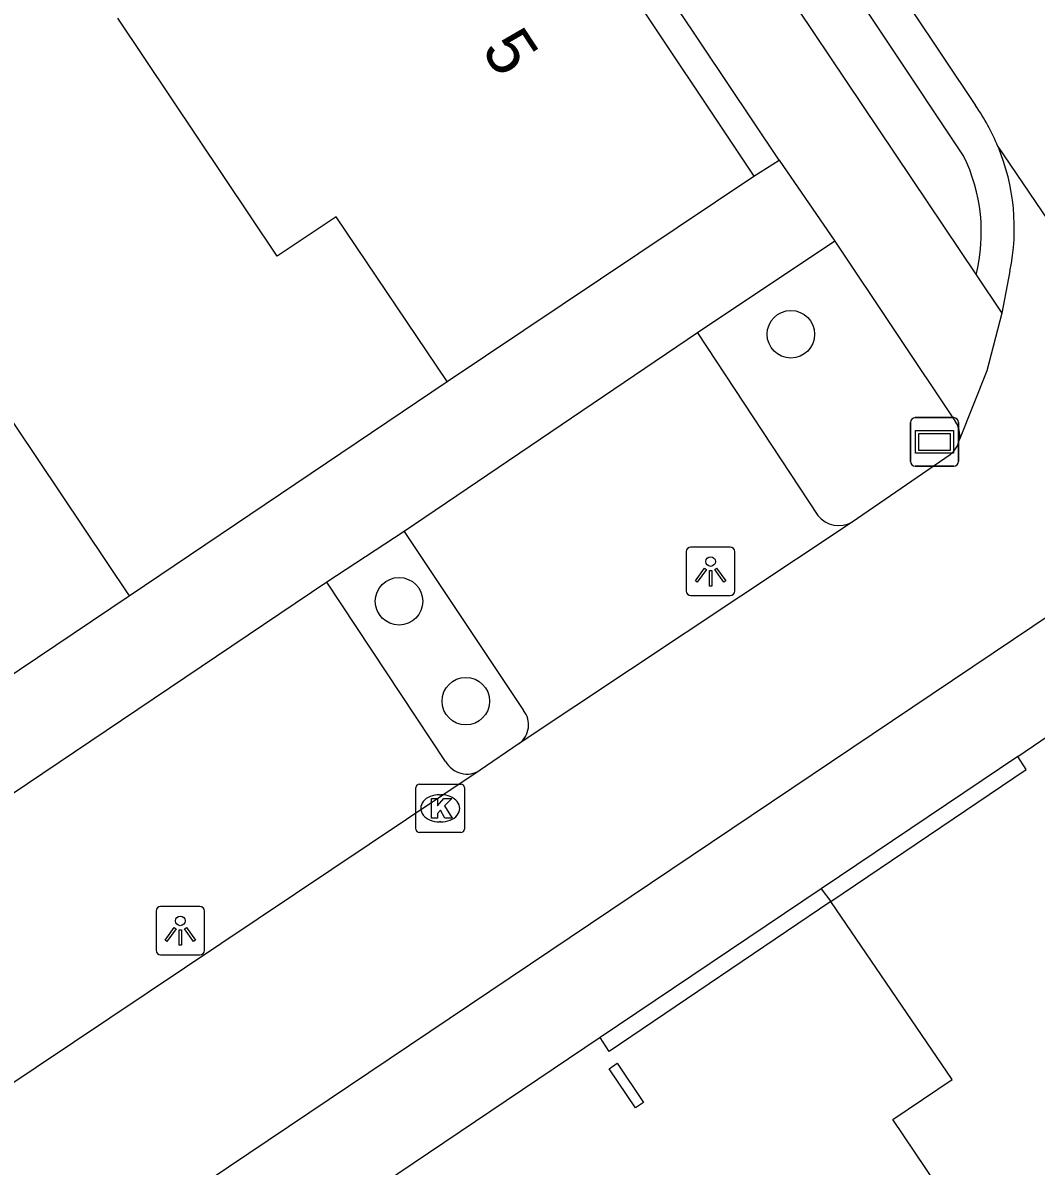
# Model space of a CAD drawing. Extents: x 158797 to 159887, y 384318 to 385255.
# Drawn here: x 158959.52 to 158980.38, y 384485.52 to 384509.06 of the extents above; entities that cross this region are included whole.
import ezdxf

# ---------------------------------------------------------------- set-up
doc = ezdxf.new("R2010")
doc.units = 0
for name, color, linetype in [('IMGEO_Boom', 7, 'Continuous'), ('IMGEO_Haag', 7, 'Continuous'), ('IMGEO_Kolk', 7, 'Continuous'), ('IMGEO_Lichtpunt', 7, 'Continuous'), ('IMGEO_Muur', 7, 'Continuous'), ('IMGEO_Pand', 7, 'Continuous'), ('IMGEO_Pand_nummerreeks', 7, 'Continuous'), ('IMGEO_Parkeervlak_open', 7, 'Continuous'), ('IMGEO_Rijbaan_lokaal_open', 7, 'Continuous'), ('IMGEO_Straatnaambord', 7, 'Continuous'), ('IMGEO_Voetpad_open', 7, 'Continuous')]:
    doc.layers.add(name, color=color, linetype=linetype)

msp = doc.modelspace()

# ---------------------------------------------------------------- linework, layer by layer
at = {"layer": 'IMGEO_Boom'}
for centre in [(158975.331, 384502.647), (158967.263, 384497.149), (158968.638, 384495.092)]:
    msp.add_circle(centre, 0.489, dxfattribs=at)
at = {"layer": 'IMGEO_Haag'}
for points in [[(158978.887, 384506.324), (158961.142, 384532.977)], [(158975.957, 384491.229), (158976.153, 384490.965)], [(158976.153, 384490.965), (158971.592, 384487.88), (158971.406, 384488.163)]]:
    msp.add_lwpolyline(points, dxfattribs=at)
msp.add_arc((158975.629, 384504.736), 3.624, 346.1451, 25.987, dxfattribs=at)
at = {"layer": 'IMGEO_Kolk'}
for p, q in [((158967.684, 384493.385), (158968.536, 384493.385)), ((158967.609, 384492.459), (158967.609, 384493.311)), ((158968.097, 384493.165), (158968.122, 384493.165)), ((158968.61, 384493.311), (158968.61, 384492.459)), ((158968.12, 384492.605), (158968.095, 384492.605)), ((158968.536, 384492.385), (158967.684, 384492.385))]:
    msp.add_line(p, q, dxfattribs=at)
for points in [[(158967.684, 384493.385), (158968.536, 384493.385)], [(158967.609, 384492.459), (158967.609, 384493.311)], [(158968.61, 384493.311), (158968.61, 384492.459)], [(158967.93, 384493.085), (158968.053, 384493.085), (158968.053, 384492.934), (158968.183, 384493.085), (158968.347, 384493.085), (158968.201, 384492.934), (158968.354, 384492.685), (158968.202, 384492.685), (158968.117, 384492.849), (158968.053, 384492.782), (158968.053, 384492.685), (158967.93, 384492.685), (158967.93, 384493.085)], [(158968.536, 384492.385), (158967.684, 384492.385)]]:
    msp.add_lwpolyline(points, dxfattribs=at)
for centre, start, end in [((158967.686, 384493.309), 91.552, 178.448), ((158967.686, 384493.309), 91.552, 178.448), ((158968.534, 384493.309), 1.552, 88.448), ((158968.534, 384493.309), 1.552, 88.448), ((158967.686, 384492.461), 181.552, 268.448), ((158967.686, 384492.461), 181.552, 268.448), ((158968.534, 384492.461), 271.552, 358.448), ((158968.534, 384492.461), 271.552, 358.448)]:
    msp.add_arc(centre, 0.0765, start, end, dxfattribs=at)
for centre, major_axis, ratio, start_param, end_param in [((158968.096, 384492.885), (-0.387, 0.002), 0.722429, 4.712389, 7.853982), ((158968.121, 384492.885), (-0.39, 0.002), 0.717154, 1.570796, 4.712389)]:
    msp.add_ellipse(centre, major_axis=major_axis, ratio=ratio, start_param=start_param, end_param=end_param, dxfattribs=at)
at = {"layer": 'IMGEO_Lichtpunt'}
for p, q in [((158973.178, 384498.169), (158973.178, 384497.362)), ((158973.178, 384498.169), (158973.178, 384497.362)), ((158974.08, 384498.264), (158973.272, 384498.264)), ((158974.08, 384498.264), (158973.272, 384498.264)), ((158974.174, 384497.362), (158974.174, 384498.169)), ((158974.174, 384497.362), (158974.174, 384498.169)), ((158973.272, 384497.268), (158974.08, 384497.268)), ((158973.272, 384497.268), (158974.08, 384497.268)), ((158962.259, 384490.77), (158962.259, 384489.963)), ((158962.259, 384490.77), (158962.259, 384489.963)), ((158963.161, 384490.865), (158962.353, 384490.865)), ((158963.161, 384490.865), (158962.353, 384490.865)), ((158963.255, 384489.963), (158963.255, 384490.77)), ((158963.255, 384489.963), (158963.255, 384490.77)), ((158962.353, 384489.869), (158963.161, 384489.869)), ((158962.353, 384489.869), (158963.161, 384489.869))]:
    msp.add_line(p, q, dxfattribs=at)
for points in [[(158973.552, 384497.833), (158973.591, 384497.805), (158973.403, 384497.543), (158973.365, 384497.57), (158973.552, 384497.833)], [(158973.764, 384497.805), (158973.802, 384497.832), (158973.989, 384497.57), (158973.95, 384497.542), (158973.764, 384497.805)], [(158973.654, 384497.785), (158973.701, 384497.785), (158973.701, 384497.463), (158973.654, 384497.463), (158973.654, 384497.785)], [(158962.633, 384490.434), (158962.672, 384490.406), (158962.484, 384490.144), (158962.446, 384490.171), (158962.633, 384490.434)], [(158962.735, 384490.386), (158962.782, 384490.386), (158962.782, 384490.064), (158962.735, 384490.064), (158962.735, 384490.386)], [(158962.845, 384490.406), (158962.883, 384490.433), (158963.07, 384490.171), (158963.031, 384490.143), (158962.845, 384490.406)]]:
    msp.add_lwpolyline(points, dxfattribs=at)
for centre in [(158973.677, 384497.967), (158962.758, 384490.568)]:
    msp.add_circle(centre, 0.0994, dxfattribs=at)
for centre, start, end in [((158973.272, 384498.169), 90, 180), ((158973.272, 384498.169), 90, 180), ((158974.08, 384498.169), 0, 90), ((158974.08, 384498.169), 0, 90), ((158973.272, 384497.362), 180, 270), ((158973.272, 384497.362), 180, 270), ((158974.08, 384497.362), 270, 0), ((158974.08, 384497.362), 270, 360), ((158962.353, 384490.77), 90, 180), ((158962.353, 384490.77), 90, 180), ((158963.161, 384490.77), 0, 90), ((158963.161, 384490.77), 0, 90), ((158962.353, 384489.963), 180, 270), ((158962.353, 384489.963), 180, 270), ((158963.161, 384489.963), 270, 0), ((158963.161, 384489.963), 270, 360)]:
    msp.add_arc(centre, 0.0946, start, end, dxfattribs=at)
at = {"layer": 'IMGEO_Muur'}
for points in [[(158971.59, 384487.524), (158971.757, 384487.635), (158972.297, 384486.83)], [(158972.297, 384486.83), (158972.131, 384486.718), (158971.59, 384487.524)]]:
    msp.add_lwpolyline(points, dxfattribs=at)
at = {"layer": 'IMGEO_Pand'}
for points in [[(158969.022, 384514.221), (158974.565, 384505.899)], [(158968.253, 384501.675), (158965.965, 384505.064), (158964.755, 384504.258), (158961.47, 384509.156)], [(158968.253, 384501.675), (158974.565, 384505.899)], [(158952.005, 384501.905), (158956.544, 384504.952), (158961.704, 384497.263)], [(158957.17, 384494.211), (158961.704, 384497.263)], [(158980.004, 384493.955), (158982.541, 384495.683)], [(158976.153, 384490.965), (158980.179, 384493.688), (158980.004, 384493.955)], [(158980.164, 384482.421), (158977.43, 384486.478), (158978.65, 384487.3), (158976.153, 384490.965)], [(158971.59, 384487.524), (158971.757, 384487.635), (158972.297, 384486.83), (158972.131, 384486.718), (158971.59, 384487.524)]]:
    msp.add_lwpolyline(points, dxfattribs=at)
at = {"layer": 'IMGEO_Parkeervlak_open'}
for points in [[(158973.409, 384502.674), (158975.887, 384498.917)], [(158967.366, 384498.584), (158969.828, 384494.897)], [(158968.222, 384493.851), (158965.778, 384497.542)]]:
    msp.add_lwpolyline(points, dxfattribs=at)
for centre, radius, start, end in [((158976.32, 384499.266), 0.557, 218.8782, 299.0973), ((158969.456, 384494.603), 0.474, 306.6289, 38.3266), ((158968.662, 384494.094), 0.503, 208.8988, 302.3073)]:
    msp.add_arc(centre, radius, start, end, dxfattribs=at)
at = {"layer": 'IMGEO_Rijbaan_lokaal_open'}
for points in [[(158981.152, 384497.194), (158937.214, 384467.664), (158903.79, 384517.357), (158947.914, 384546.992)], [(158961.728, 384533.384), (158979.132, 384507.356)], [(158986.847, 384495.836), (158979.596, 384506.514)], [(158979.842, 384503.946), (158979.678, 384503.078)], [(158979.678, 384503.078), (158979.367, 384501.897), (158978.802, 384500.482)], [(158978.609, 384500.167), (158976.591, 384498.78)], [(158976.591, 384498.78), (158969.739, 384494.223)], [(158969.739, 384494.223), (158968.931, 384493.669)], [(158968.931, 384493.669), (158957.495, 384486.016)]]:
    msp.add_lwpolyline(points, dxfattribs=at)
for centre, radius, start, end in [((158975.545, 384504.831), 4.386, 22.5663, 35.1493), ((158975.545, 384504.83), 4.387, 348.3725, 22.5713), ((158978.313, 384500.565), 0.496, 306.6433, 350.3652)]:
    msp.add_arc(centre, radius, start, end, dxfattribs=at)
at = {"layer": 'IMGEO_Straatnaambord'}
for p, q in [((158977.893, 384500.93), (158978.683, 384500.93)), ((158978.683, 384500.93), (158977.893, 384500.93)), ((158977.793, 384500.03), (158977.793, 384500.83)), ((158977.793, 384500.83), (158977.793, 384500.03)), ((158978.783, 384500.83), (158978.783, 384500.03)), ((158978.783, 384500.03), (158978.783, 384500.83)), ((158978.683, 384499.93), (158977.893, 384499.93)), ((158977.893, 384499.93), (158978.683, 384499.93))]:
    msp.add_line(p, q, dxfattribs=at)
for points in [[(158977.894, 384500.662), (158978.682, 384500.662), (158978.682, 384500.198), (158977.894, 384500.198), (158977.894, 384500.662)], [(158977.959, 384500.597), (158977.959, 384500.263), (158978.617, 384500.263), (158978.617, 384500.597), (158977.959, 384500.597)]]:
    msp.add_lwpolyline(points, dxfattribs=at)
for centre, start, end in [((158977.893, 384500.83), 90, 180), ((158977.893, 384500.83), 90, 180), ((158978.683, 384500.83), 0, 90), ((158978.683, 384500.83), 360, 90), ((158977.893, 384500.03), 180, 270), ((158977.893, 384500.03), 180, 270), ((158978.683, 384500.03), 270, 0), ((158978.683, 384500.03), 270, 0)]:
    msp.add_arc(centre, 0.1, start, end, dxfattribs=at)
at = {"layer": 'IMGEO_Voetpad_open'}
for points in [[(158975.088, 384506.233), (158953.94, 384537.814)], [(158961.142, 384532.977), (158960.098, 384532.253), (158979.148, 384503.868)], [(158974.565, 384505.899), (158975.088, 384506.233)], [(158975.088, 384506.233), (158976.234, 384504.561)], [(158976.234, 384504.561), (158973.409, 384502.674)], [(158976.234, 384504.561), (158978.721, 384500.843)], [(158979.148, 384503.868), (158979.678, 384503.078)], [(158973.409, 384502.674), (158967.366, 384498.584)], [(158961.704, 384497.263), (158968.253, 384501.675)], [(158967.366, 384498.584), (158965.778, 384497.542)], [(158965.778, 384497.542), (158955.064, 384490.327)], [(158980.004, 384493.955), (158975.957, 384491.229)], [(158975.957, 384491.229), (158971.406, 384488.163)], [(158971.406, 384488.163), (158964.02, 384483.187)]]:
    msp.add_lwpolyline(points, dxfattribs=at)
msp.add_arc((158978.319, 384500.563), 0.49, 350.4537, 34.8391, dxfattribs=at)

# ---------------------------------------------------------------- texts
at = {"layer": 'IMGEO_Pand_nummerreeks'}
msp.add_text('5', height=1, rotation=303.3579, dxfattribs=at).set_placement((158968.943, 384508.505))

doc.saveas('drawing.dxf')
